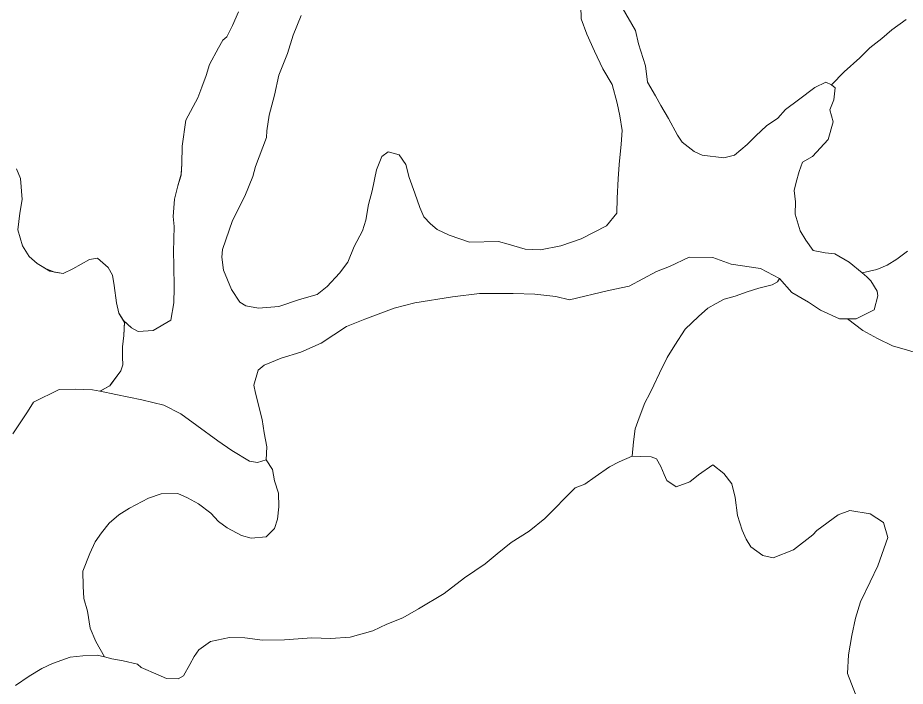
# Model space of a CAD drawing. Extents: x 553962 to 842807, y 8883888 to 9032388.
# Drawn here: x 681754 to 684561, y 8952246 to 8954359 of the extents above; entities that cross this region are included whole.
import ezdxf

# ---------------------------------------------------------------- set-up
doc = ezdxf.new("R2010")
doc.units = 0
doc.header["$LTSCALE"] = 160
doc.layers.add('27', color=7, linetype='Continuous', lineweight=90)
doc.layers.add('4', color=7, linetype='Continuous', lineweight=13)

msp = doc.modelspace()

# ---------------------------------------------------------------- linework, layer by layer
at = {"layer": '27'}
for points in [[(637260.6, 8972975.8), (641524.5, 8971056.2), (652526.1, 8965412.7), (653164.3, 8965062.8), (670790.5, 8953770.1), (686194, 8943929.9), (696283.3, 8937647.1)], [(694874, 8947402.7), (694491.4, 8947729), (693981.6, 8948105.1), (692654.2, 8949437.3), (691811.8, 8950292), (691552.9, 8951277.6), (691093.4, 8951755.3), (689976, 8951721.8), (689441.2, 8951996.3), (689158.9, 8952576.6), (688699.5, 8953029), (687605.5, 8953400.8), (685873.4, 8954400.8), (684752.3, 8955101.5), (681638, 8958243.7), (680641.1, 8959527.7), (679425.4, 8960995.9)]]:
    msp.add_spline(points, degree=3, dxfattribs=at)
at = {"layer": '4'}
for points in [[(682248, 8953699.2), (682245.3, 8953731), (682249.8, 8953785.4), (682260.2, 8953828.1), (682268.8, 8953857), (682270.4, 8953865.8), (682272.8, 8953897.5), (682273.5, 8953953.3), (682285.2, 8954035.3), (682323.2, 8954106.3), (682335.8, 8954140.1), (682349.8, 8954176.4), (682359.9, 8954211.6), (682388.4, 8954263.8), (682402, 8954288.7), (682415, 8954298.4), (682432.8, 8954334.6), (682452.1, 8954378.3)], [(682452.1, 8954378.3), (682432.8, 8954334.6), (682415, 8954298.4), (682402, 8954288.7)], [(683534.9, 8954397.3), (683535.9, 8954355.4), (683553.3, 8954307.8), (683577.6, 8954253.4), (683604.5, 8954197.3), (683633.7, 8954148), (683649.5, 8954089.6), (683658.4, 8954049.2), (683664.9, 8954003), (683662.4, 8953959.5), (683656.3, 8953895.1), (683652.3, 8953849.9), (683649.2, 8953788.5), (683649, 8953741.8), (683615.7, 8953701.8), (683535.6, 8953660.2), (683471.4, 8953638.3), (683407.5, 8953625.4), (683358.1, 8953627.1), (683305.3, 8953642.9), (683273.9, 8953651.6), (683182.5, 8953649.8), (683118.6, 8953672.3), (683079.9, 8953690.2), (683059, 8953707.4), (683038.2, 8953729.7), (683025.3, 8953759.3), (683009.1, 8953804.3), (682991.8, 8953854.4), (682980.6, 8953895.4), (682960.1, 8953925.3), (682924.9, 8953935.4), (682905.4, 8953920.9), (682888.6, 8953878.3), (682874.9, 8953811.6), (682863.2, 8953768.8), (682855.1, 8953719.7), (682843.8, 8953685.8), (682817.9, 8953636)], [(683535.9, 8954355.4), (683534.9, 8954397.3)], [(684327.9, 8954147.3), (684309.1, 8954155.6), (684274.4, 8954138.3), (684222.8, 8954100.2), (684182.3, 8954068.7), (684157.6, 8954041.8), (684121.7, 8954017.1), (684088, 8953985.7), (684061.1, 8953958.8), (684020.6, 8953925.1), (683987, 8953916.2), (683917.9, 8953924.6), (683892.9, 8953936.8), (683854.6, 8953966.1), (683840.2, 8953988.2), (683811.6, 8954041.2), (683787.6, 8954081.4), (683771, 8954112.4), (683745.8, 8954155.2), (683738.8, 8954207.4), (683717.1, 8954276.7), (683707.2, 8954318.9), (683665.3, 8954391.4)], [(683665.3, 8954391.4), (683707.2, 8954318.9), (683717.1, 8954276.7), (683738.8, 8954207.4), (683745.8, 8954155.2), (683771, 8954112.4), (683787.6, 8954081.4), (683811.6, 8954041.2), (683840.2, 8953988.2), (683854.6, 8953966.1), (683892.9, 8953936.8), (683917.9, 8953924.6), (683987, 8953916.2), (684020.6, 8953925.1), (684061.1, 8953958.8), (684088, 8953985.7), (684121.7, 8954017.1), (684157.6, 8954041.8), (684182.3, 8954068.7), (684222.8, 8954100.2), (684274.4, 8954138.3), (684309.1, 8954155.6), (684327.9, 8954147.3), (684367.3, 8954187.8), (684417.1, 8954233), (684448.7, 8954263.6), (684486.5, 8954294), (684517.9, 8954320.8), (684563.5, 8954353.5)], [(682817.9, 8953636), (682797.2, 8953586), (682771.8, 8953551.3), (682732.3, 8953509.6), (682701, 8953484), (682644.6, 8953468.3), (682579.1, 8953446.5), (682515.5, 8953441.1), (682475.2, 8953448.9), (682456.5, 8953459.7), (682430, 8953499.9), (682404.3, 8953561.7), (682399.4, 8953602.5), (682401.5, 8953626.5), (682432.6, 8953718), (682472.1, 8953795.3), (682497.2, 8953857.8), (682505.9, 8953889.3), (682540.8, 8953980.6), (682541.6, 8954002.2), (682548.4, 8954051.4), (682565.8, 8954114.2), (682579.5, 8954177.2), (682607.3, 8954246), (682624.5, 8954303.7), (682649.6, 8954366.3)], [(682649.6, 8954366.3), (682624.5, 8954303.7), (682607.3, 8954246), (682579.5, 8954177.2), (682565.8, 8954114.2), (682548.4, 8954051.4), (682541.6, 8954002.2), (682540.8, 8953980.6), (682505.9, 8953889.3), (682497.2, 8953857.8), (682472.1, 8953795.3), (682432.6, 8953718), (682401.5, 8953626.5), (682399.4, 8953602.5), (682404.3, 8953561.7), (682430, 8953499.9), (682456.5, 8953459.7), (682475.2, 8953448.9), (682515.5, 8953441.1), (682579.1, 8953446.5), (682644.6, 8953468.3), (682701, 8953484), (682732.3, 8953509.6), (682771.8, 8953551.3), (682797.2, 8953586), (682817.9, 8953636), (682843.8, 8953685.8), (682855.1, 8953719.7), (682863.2, 8953768.8), (682874.9, 8953811.6), (682888.6, 8953878.3), (682905.4, 8953920.9), (682924.9, 8953935.4), (682960.1, 8953925.3), (682980.6, 8953895.4), (682991.8, 8953854.4), (683009.1, 8953804.3), (683025.3, 8953759.3), (683038.2, 8953729.7), (683059, 8953707.4), (683079.9, 8953690.2), (683118.6, 8953672.3), (683182.5, 8953649.8), (683273.9, 8953651.6), (683305.3, 8953642.9), (683358.1, 8953627.1), (683407.5, 8953625.4), (683471.4, 8953638.3), (683535.6, 8953660.2), (683615.7, 8953701.8), (683649, 8953741.8), (683649.2, 8953788.5), (683652.3, 8953849.9), (683656.3, 8953895.1), (683662.4, 8953959.5), (683664.9, 8954003), (683658.4, 8954049.2), (683649.5, 8954089.6), (683633.7, 8954148), (683604.5, 8954197.3), (683577.6, 8954253.4)], [(683577.6, 8954253.4), (683553.3, 8954307.8), (683535.9, 8954355.4)], [(684563.5, 8954353.5), (684517.9, 8954320.8), (684486.5, 8954294), (684448.7, 8954263.6), (684417.1, 8954233), (684367.3, 8954187.8), (684327.9, 8954147.3), (684339, 8954138.1), (684335.1, 8954100.2), (684322.5, 8954067.6), (684332.8, 8954030.6), (684317.1, 8953974.5), (684267.7, 8953920.6), (684236.2, 8953902.7), (684225, 8953873.5), (684216, 8953839.9), (684209.3, 8953812.9), (684213.8, 8953777), (684212, 8953737.9), (684227.9, 8953685.3), (684245.8, 8953655.5), (684269.2, 8953623.7), (684307.9, 8953616), (684338.4, 8953612.3), (684383.6, 8953586.3), (684424.9, 8953552.8), (684471, 8953563.8), (684503.1, 8953576.6), (684534.3, 8953595.8), (684568.1, 8953621.3)], [(682402, 8954288.7), (682388.4, 8954263.8), (682359.9, 8954211.6), (682349.8, 8954176.4), (682335.8, 8954140.1), (682323.2, 8954106.3), (682285.2, 8954035.3), (682273.5, 8953953.3), (682272.8, 8953897.5), (682270, 8953861.1), (682260.2, 8953828.1), (682249.8, 8953785.4), (682245.3, 8953731), (682248, 8953699.2), (682246.5, 8953619.3), (682247.5, 8953577.4), (682248.8, 8953505), (682247.1, 8953458.2), (682237.6, 8953402.7), (682181.9, 8953370.4), (682134.8, 8953367), (682113.7, 8953379.1), (682091.5, 8953398.5), (682088.7, 8953354.6), (682084.9, 8953319.2), (682085.1, 8953286.2), (682085.5, 8953262.1), (682079.7, 8953243.3), (682046.4, 8953197.5), (682046.4, 8953196.3), (682014, 8953178.4), (682064.4, 8953167.7), (682146.2, 8953150.9), (682215.5, 8953134.5), (682269, 8953107.2), (682319.7, 8953069.9), (682386.6, 8953021.9), (682431.2, 8952991.2), (682487.1, 8952957.5), (682512.3, 8952952.8), (682539.2, 8952962), (682541.9, 8953002.5), (682533.3, 8953047.2), (682527.2, 8953089.3), (682506, 8953172.5), (682500.6, 8953198), (682513.7, 8953244.5), (682533.2, 8953260.3), (682587.3, 8953282.5), (682648.9, 8953301.9), (682713.3, 8953330.1), (682793.8, 8953383.1), (682851.7, 8953406.4), (682944.3, 8953441.2), (683009.6, 8953458), (683128.2, 8953476.6), (683213.6, 8953487.6), (683320.2, 8953487.6), (683388.6, 8953485.2), (683455.6, 8953477.8), (683498.3, 8953467.4), (683622.5, 8953497.3), (683687.6, 8953510.2), (683774.2, 8953556.6), (683815.4, 8953572.9), (683877.3, 8953602.5), (683952.1, 8953601.1), (684009.8, 8953580.1), (684103.2, 8953566.6), (684163, 8953535.3), (684202, 8953490.8), (684254.2, 8953459.8), (684292.6, 8953434.3), (684352.5, 8953406.9), (684377.8, 8953407.2), (684405.8, 8953407.5), (684462.7, 8953436), (684474.4, 8953480), (684472.4, 8953495.3), (684451.8, 8953527.3), (684438.9, 8953540.2), (684424.9, 8953552.8), (684383.6, 8953586.3), (684338.4, 8953612.3), (684307.9, 8953616), (684269.2, 8953623.7), (684245.8, 8953655.5), (684227.9, 8953685.3), (684212, 8953737.9), (684213.8, 8953777), (684209.3, 8953812.9), (684216, 8953839.9), (684225, 8953873.5), (684236.2, 8953902.7), (684267.7, 8953920.6), (684317.1, 8953974.5), (684332.8, 8954030.6), (684322.5, 8954067.6), (684335.1, 8954100.2), (684339, 8954138.1), (684327.9, 8954147.3)], [(681737.8, 8953043.5), (681784.6, 8953112.9), (681803.5, 8953143.9), (681884.8, 8953184.2), (681935.6, 8953185), (681990.1, 8953183), (682013.6, 8953178.2), (682044.9, 8953195.5), (682079.7, 8953243.3), (682085.5, 8953262.1), (682085.1, 8953286.2), (682084.9, 8953319.2), (682088.7, 8953354.6), (682091.3, 8953396), (682073.4, 8953424.9), (682065.7, 8953458.2), (682058.8, 8953513), (682053.6, 8953544.9), (682039.2, 8953569.5), (682006, 8953598.6), (681980.5, 8953594.4), (681927.4, 8953565.8), (681897.7, 8953550.4), (681855.1, 8953557.7), (681815.1, 8953582.5), (681789.3, 8953604.9), (681768.9, 8953638.6), (681754.2, 8953688.6), (681759.8, 8953741.7), (681767.7, 8953784.6), (681762.4, 8953850.7), (681749.5, 8953881.6)], [(681749.5, 8953881.6), (681762.4, 8953850.7), (681767.7, 8953784.6), (681759.8, 8953741.7), (681754.2, 8953688.6), (681768.9, 8953638.6), (681789.3, 8953604.9), (681815.1, 8953582.5), (681841.2, 8953566.3), (681870, 8953555.2), (681897.7, 8953550.4), (681927.4, 8953565.8), (681980.5, 8953594.4), (682006, 8953598.6), (682039.2, 8953569.5), (682053.6, 8953544.9), (682058.8, 8953513), (682065.7, 8953458.2), (682073.4, 8953424.9), (682087.8, 8953401.6), (682113.7, 8953379.1), (682134.8, 8953367), (682181.9, 8953370.4), (682237.6, 8953402.7), (682247.1, 8953458.2), (682248.8, 8953505), (682247.5, 8953577.4), (682246.5, 8953619.3), (682248, 8953699.2)], [(684568.1, 8953621.3), (684534.3, 8953595.8), (684503.1, 8953576.6), (684471, 8953563.8), (684424.9, 8953552.8), (684438.9, 8953540.2), (684451.8, 8953527.3), (684472.4, 8953495.3), (684474.4, 8953480), (684462.7, 8953436)], [(683166.7, 8952588.5), (683231.7, 8952633.1), (683269.6, 8952664.8), (683314, 8952700), (683371.1, 8952736.1), (683420.7, 8952776.2), (683516.7, 8952873), (683547.6, 8952884.6), (683580.1, 8952907.6), (683625.6, 8952939), (683655.4, 8952955.7), (683696.6, 8952973.2), (683700.8, 8953018.8), (683706, 8953059.2), (683718.6, 8953094.3), (683736.8, 8953141.8), (683753.1, 8953171.7), (683765.4, 8953197.9), (683783.2, 8953235.3), (683807.8, 8953285.2), (683832, 8953323.7), (683864.2, 8953374.6), (683906.3, 8953415), (683936.3, 8953440.6), (683962.3, 8953456.1), (683988.1, 8953469.2), (684022.7, 8953479.4), (684061.2, 8953493.2), (684097.2, 8953504.7), (684139.4, 8953514.6), (684156.7, 8953524.5), (684163, 8953535.3), (684103.2, 8953566.6), (684009.8, 8953580.1), (683952.1, 8953601.1), (683877.3, 8953602.5), (683815.4, 8953572.9), (683774.2, 8953556.6), (683687.6, 8953510.2), (683622.5, 8953497.3), (683498.3, 8953467.4), (683455.6, 8953477.8), (683388.6, 8953485.2), (683320.2, 8953487.6), (683213.6, 8953487.6), (683128.2, 8953476.6), (683009.6, 8953458), (682944.3, 8953441.2), (682851.7, 8953406.4), (682793.8, 8953383.1), (682713.3, 8953330.1), (682648.9, 8953301.9), (682587.3, 8953282.5), (682533.2, 8953260.3), (682513.7, 8953244.5), (682500.6, 8953198), (682506, 8953172.5), (682527.2, 8953089.3), (682533.3, 8953047.2), (682541.9, 8953002.5), (682539.2, 8952962), (682559.7, 8952930.8), (682566, 8952895.1), (682578.6, 8952856.6), (682579.7, 8952813.4), (682575.7, 8952774.2), (682565.8, 8952744.1), (682539.5, 8952718.4), (682492.4, 8952713.7), (682461, 8952722.4), (682416.2, 8952746.8), (682389, 8952766.8), (682364.6, 8952793.1), (682325, 8952822.4), (682290.1, 8952841.3), (682260.2, 8952855.1), (682206.9, 8952854.4), (682167, 8952840.6), (682107.6, 8952808.5), (682073.8, 8952788.1), (682042.5, 8952761.3), (682018.5, 8952730.4), (681998.5, 8952701.9), (681982, 8952665.7), (681959.7, 8952609.4), (681960.6, 8952562.4), (681963, 8952523), (681974.3, 8952483.3), (681982.6, 8952429.7), (682000.1, 8952387.2), (682027.7, 8952338.2), (682051.5, 8952332.2), (682086.8, 8952325.8), (682132.1, 8952315.4), (682144.4, 8952304.8), (682198.1, 8952281.3), (682224.3, 8952270.2), (682261.1, 8952269), (682277.9, 8952278.5), (682298.2, 8952314.6), (682311.8, 8952339.5)], [(684292.6, 8953434.3), (684254.2, 8953459.8), (684202, 8953490.8), (684163, 8953535.3), (684156.7, 8953524.5), (684139.4, 8953514.6), (684097.2, 8953504.7), (684061.2, 8953493.2), (684022.7, 8953479.4), (683988.1, 8953469.2), (683962.3, 8953456.1), (683936.3, 8953440.6), (683906.3, 8953415), (683864.2, 8953374.6), (683832, 8953323.7), (683807.8, 8953285.2), (683783.2, 8953235.3), (683765.4, 8953197.9), (683753.1, 8953171.7), (683736.8, 8953141.8), (683718.6, 8953094.3), (683706, 8953059.2), (683700.8, 8953018.8), (683696.6, 8952973.2), (683722, 8952972.4), (683757.4, 8952971.1), (683773.7, 8952964.2), (683788.1, 8952940.8), (683798.6, 8952915.1), (683806.8, 8952895.8), (683836.5, 8952875.7), (683879, 8952892), (683906.4, 8952913.8), (683951.9, 8952945.2), (683986.5, 8952918.6), (684012, 8952886), (684023.1, 8952842.5), (684030, 8952785.2), (684044.8, 8952739), (684057.8, 8952710.6), (684072.2, 8952686), (684110.6, 8952659.3), (684143.3, 8952651.8), (684207.6, 8952677.4), (684268.9, 8952724.8), (684280.8, 8952738.3), (684348.5, 8952787.9), (684385.8, 8952801.8), (684450.1, 8952790.7), (684492.3, 8952763.8), (684505.8, 8952716.4), (684473.5, 8952626.2), (684450.2, 8952576.3), (684418.7, 8952512.7), (684403, 8952461.2), (684392.1, 8952405.8), (684381.1, 8952345.3), (684377.8, 8952285.8), (684403.4, 8952220.2)], [(684671.4, 8953275.1), (684626.3, 8953290.7), (684574.8, 8953306.4), (684520.8, 8953322.3), (684473.4, 8953345.5), (684426.1, 8953370), (684377.8, 8953407.2), (684352.5, 8953406.9), (684292.6, 8953434.3)], [(684462.7, 8953436), (684405.8, 8953407.5), (684377.8, 8953407.2), (684426.1, 8953370), (684473.4, 8953345.5), (684520.8, 8953322.3), (684574.8, 8953306.4)], [(681746.6, 8952247.7), (681789.5, 8952277.9), (681829.7, 8952301.9), (681863.2, 8952317.2), (681919.7, 8952338.1), (681959.2, 8952341.7), (682004.9, 8952343.9), (682027.7, 8952338.2), (682000.1, 8952387.2), (681982.6, 8952429.7), (681974.3, 8952483.3), (681963, 8952523), (681960.6, 8952562.4), (681959.7, 8952609.4), (681982, 8952665.7), (681998.5, 8952701.9), (682018.5, 8952730.4), (682042.5, 8952761.3), (682073.8, 8952788.1), (682107.6, 8952808.5), (682167, 8952840.6), (682206.9, 8952854.4), (682260.2, 8952855.1), (682290.1, 8952841.3), (682325, 8952822.4), (682364.6, 8952793.1), (682389, 8952766.8), (682416.2, 8952746.8), (682461, 8952722.4), (682492.4, 8952713.7), (682539.5, 8952718.4), (682565.8, 8952744.1), (682575.7, 8952774.2), (682579.7, 8952813.4), (682578.6, 8952856.6), (682566, 8952895.1), (682559.7, 8952930.8), (682539.2, 8952962), (682512.3, 8952952.8), (682487.1, 8952957.5), (682431.2, 8952991.2), (682386.6, 8953021.9), (682319.7, 8953069.9), (682269, 8953107.2), (682215.5, 8953134.5), (682146.2, 8953150.9), (682064.4, 8953167.7), (682014, 8953178.4), (682013.7, 8953178.2), (681990.1, 8953183), (681935.6, 8953185), (681884.8, 8953184.2), (681803.5, 8953143.9), (681784.6, 8953112.9), (681737.8, 8953043.5)], [(684023.1, 8952842.5), (684012, 8952886), (683986.5, 8952918.6), (683951.9, 8952945.2), (683906.4, 8952913.8), (683879, 8952892), (683836.5, 8952875.7), (683806.8, 8952895.8), (683798.6, 8952915.1), (683788.1, 8952940.8), (683773.7, 8952964.2), (683757.4, 8952971.1), (683722, 8952972.4), (683696.6, 8952973.2), (683655.4, 8952955.7), (683625.6, 8952939), (683580.1, 8952907.6), (683547.6, 8952884.6), (683516.7, 8952873), (683420.7, 8952776.2), (683371.1, 8952736.1), (683314, 8952700), (683269.6, 8952664.8), (683231.7, 8952633.1), (683166.7, 8952588.5), (683102.8, 8952538.7), (683021.2, 8952490.8), (682972, 8952462.1), (682920.6, 8952442.4), (682876.7, 8952421.1), (682804.9, 8952400.8), (682742.6, 8952396.6), (682684.3, 8952398.7), (682597.8, 8952392.8), (682528, 8952391.5), (682472.4, 8952398.5), (682423, 8952400.3), (682362.9, 8952387.2), (682326.5, 8952360.5), (682311.8, 8952339.5), (682298.2, 8952314.6), (682277.9, 8952278.5), (682261.1, 8952269), (682224.3, 8952270.2), (682198.1, 8952281.3), (682144.4, 8952304.8), (682132.1, 8952315.4), (682086.8, 8952325.8), (682051.5, 8952332.2), (682027.7, 8952338.2), (682004.9, 8952343.9), (681959.2, 8952341.7), (681919.7, 8952338.1), (681863.2, 8952317.2), (681829.7, 8952301.9), (681789.5, 8952277.9), (681746.6, 8952247.7)], [(684403.4, 8952220.2), (684377.8, 8952285.8), (684381.1, 8952345.3), (684392.1, 8952405.8), (684403, 8952461.2), (684418.7, 8952512.7), (684450.2, 8952576.3), (684473.5, 8952626.2), (684505.8, 8952716.4), (684492.3, 8952763.8), (684450.1, 8952790.7), (684385.8, 8952801.8), (684348.5, 8952787.9), (684280.8, 8952738.3), (684268.9, 8952724.8), (684207.6, 8952677.4), (684143.3, 8952651.8), (684110.6, 8952659.3), (684072.2, 8952686), (684057.8, 8952710.6), (684044.8, 8952739), (684030, 8952785.2), (684023.1, 8952842.5)], [(682311.8, 8952339.5), (682326.5, 8952360.5), (682362.9, 8952387.2), (682423, 8952400.3), (682472.4, 8952398.5), (682528, 8952391.5), (682597.8, 8952392.8), (682684.3, 8952398.7), (682742.6, 8952396.6), (682804.9, 8952400.8), (682876.7, 8952421.1), (682920.6, 8952442.4), (682972, 8952462.1), (683021.2, 8952490.8), (683102.8, 8952538.7), (683166.7, 8952588.5)]]:
    msp.add_lwpolyline(points, dxfattribs=at)

doc.saveas('drawing.dxf')
